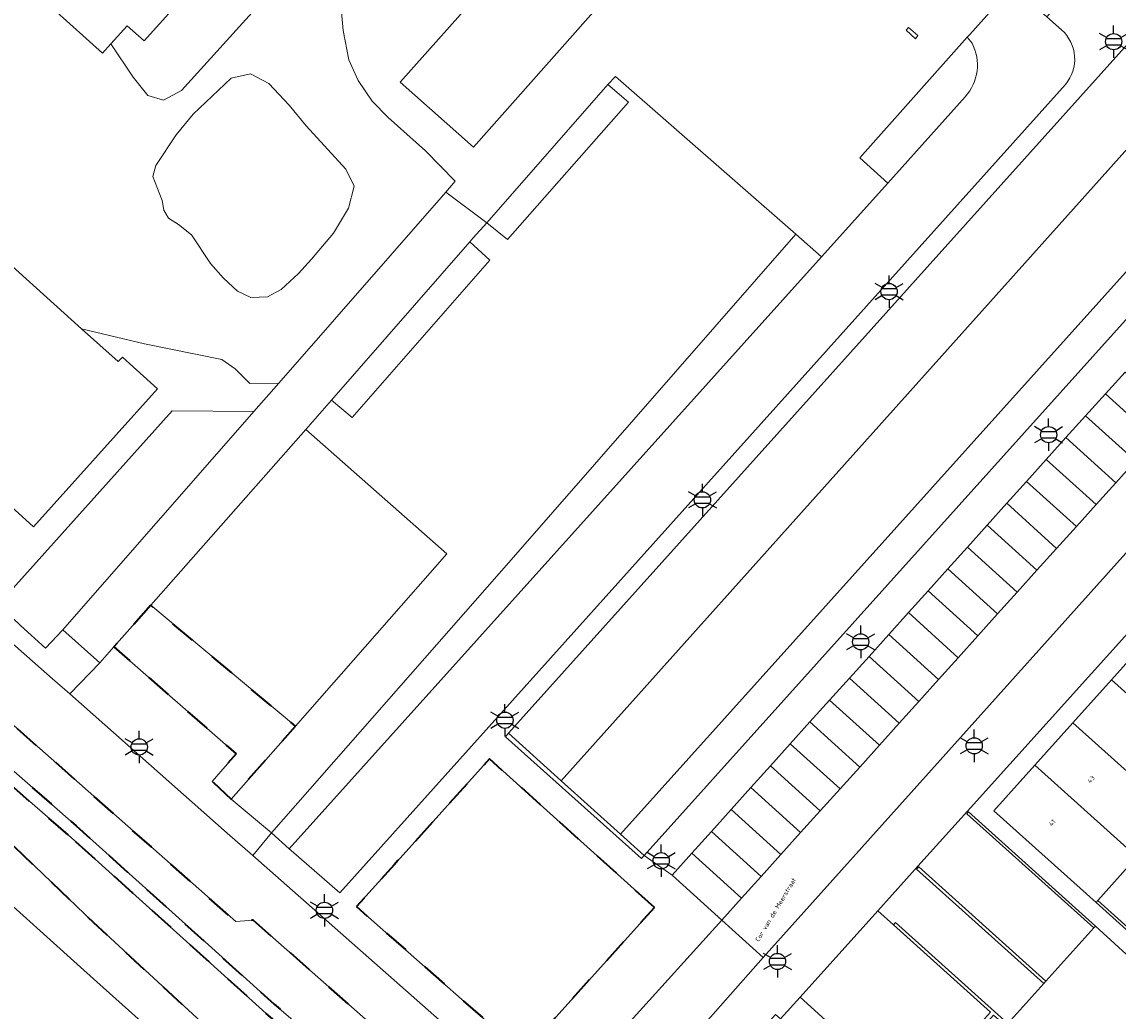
# Model space of a CAD drawing. Extents: x 105780 to 185197, y 477999 to 525027.
# Tile 334 of 562: x 107362 to 107448, y 479526 to 479604. Entities that reach past the tile are written whole.
import ezdxf
from ezdxf.enums import TextEntityAlignment as Align

# ---------------------------------------------------------------- set-up
doc = ezdxf.new("R2010")
doc.units = 0
doc.linetypes.add('XX-HIDDEN', pattern=[4, 2, -2])
for name, color, linetype, lineweight in [('B-GV-GR-HAAG_01-G', 252, 'GR-HAAG1', 13), ('B-GV-GR-MATERIAALGRENS-G', 252, 'XX-HIDDEN', 35), ('B-RO-IE-MEUBILAIR_WEGMEUBILAIR-S', 252, 'Continuous', 25), ('B-RO-IE-TERREINAFSCHEIDING_KUNSTMATIG_SCHUTTING-G', 252, 'IE-TERREINAFSCHEIDING-KUNSTMATIG-DICHT', 18), ('B-WE-GK-KADEMUUR-G', 252, 'Continuous', 18), ('B-WE-GW-WATERGANG_SLOOT_INSTEEK-G', 252, 'Continuous', 30), ('B-WE-OG-TERREIN_ONBEGROEID-GV', 252, 'Continuous', 18), ('B-XX-KG-KADASTRAAL_BEBOUWING-G', 252, 'Continuous', 20), ('B1-WE-OG-BEBOUWING-T18', 7, 'Continuous', 18), ('B1-WE-OG-TERREIN_ERF-GV', 252, 'Continuous', 18), ('B1-WE-OG-TOPOGRAFIE-T18', 10, 'Continuous', 18), ('B1-WE-VH-VERHARDING_ASFALT-GV', 252, 'Continuous', 18), ('B1-WE-VH-VERHARDING_BETONSTRAATSTEEN-GV', 252, 'Continuous', 18), ('B1-WE-VH-VERHARDING_HALFVERHARDING_GRIND-GV', 252, 'Continuous', 18), ('B1-WE-VH-VERHARDING_TEGEL-GV', 252, 'Continuous', 18)]:
    doc.layers.add(name, color=color, linetype=linetype, lineweight=lineweight)
doc.styles.add('NLCS-ISO', font='NLCS-ISO.ttf')
doc.styles.add('NLCS-ISO-M200-T18', font='NLCS-ISO.ttf', dxfattribs={"height": 0.36})
doc.linetypes.add('GR-HAAG1', pattern='A,6,[176,NLCS.shx,S=0.125,R=0,X=0,Y=0],-2', length=8)
doc.linetypes.add('IE-TERREINAFSCHEIDING-KUNSTMATIG-DICHT', pattern='A,8,-1,[82,NLCS.SHX,S=0.75,R=90,X=0,Y=0],-1', length=10)

# ---------------------------------------------------------------- blocks, each defined once
blk = doc.blocks.new('B-SIE-WEG_LICHTMAST-SO')
at = {"ltscale": 0.1}
for p, q in [((0, 1.27), (0, 2.53)), ((-1.1, 0.63), (-2.19, 1.27)), ((1.1, 0.63), (2.19, 1.27)), ((-1.1, -0.63), (-2.19, -1.27)), ((0, -1.27), (0, -2.53)), ((1.1, -0.63), (2.19, -1.27))]:
    blk.add_line(p, q, dxfattribs=at)
at = {"flags": 128}
for points in [[(-1.16, 0.5), (1.16, 0.5)], [(-1.16, -0.5), (1.16, -0.5)]]:
    blk.add_lwpolyline(points, dxfattribs=at)
at = {"ltscale": 0.1}
blk.add_circle((0, 0), 1.27, dxfattribs=at)
at = {"style": 'NLCS-ISO'}
blk.add_attdef('TYPE', text='', height=1.8, dxfattribs=at).set_placement((0, 2.53), align=Align.BOTTOM_CENTER)

msp = doc.modelspace()

# ---------------------------------------------------------------- linework, layer by layer
at = {"layer": 'B-GV-GR-HAAG_01-G', "flags": 128}
msp.add_lwpolyline([(107436.295, 479601.982), (107435.922, 479602.448), (107427.526, 479593.005), (107429.702, 479591.048), (107435.761, 479597.788)], dxfattribs=at)
msp.add_lwpolyline([(107435.761, 479597.788, 0.312796), (107436.295, 479601.982)], format="xyb", dxfattribs=at)
for points in [[(107424.525, 479585.29), (107422.517, 479587.047), (107400.452, 479561.814), (107381.546, 479540.261), (107382.923, 479539.019)], [(107388.451, 479521.131), (107381.757, 479526.871), (107376.87, 479531.275), (107366.285, 479540.811), (107362.046, 479544.508), (107322.43, 479579.138), (107321.692, 479578.329), (107301.482, 479555.013), (107294.001, 479546.275), (107294.716, 479545.708), (107320.643, 479575.759), (107322.041, 479577.326), (107322.488, 479577.826), (107361.421, 479543.792), (107365.655, 479540.1), (107376.234, 479530.569), (107381.13, 479526.157), (107387.806, 479520.432), (107391.088, 479517.174), (107391.739, 479517.867)]]:
    msp.add_lwpolyline(points, close=True, dxfattribs=at)
at = {"layer": 'B-GV-GR-MATERIAALGRENS-G', "flags": 128}
for points in [[(107326.989, 479579.014), (107324.367, 479581.263), (107322.719, 479579.456), (107322.43, 479579.138), (107362.046, 479544.508), (107366.285, 479540.811), (107376.87, 479531.275), (107381.757, 479526.871), (107388.451, 479521.131), (107391.739, 479517.867), (107394.39, 479520.861), (107380.12, 479533.439), (107378.741, 479533.351)], [(107372.099, 479558.06), (107369.219, 479554.797), (107378.768, 479546.443), (107376.899, 479544.292), (107378.389, 479542.9), (107383.407, 479548.613)], [(107411.472, 479534.433), (107398.581, 479546.039), (107391.134, 479537.774), (107388.184, 479534.5), (107390.046, 479532.86), (107401.205, 479523.027)], [(107365.655, 479540.1), (107361.421, 479543.792), (107359.571, 479541.733), (107360.106, 479541.159), (107359.741, 479540.818), (107367.6, 479533.287), (107376.379, 479525.187), (107382.178, 479520.346), (107388.58, 479514.374), (107389.243, 479515.114), (107390.457, 479516.469), (107391.088, 479517.174), (107387.806, 479520.432), (107381.13, 479526.157), (107376.234, 479530.569)]]:
    msp.add_lwpolyline(points, close=True, dxfattribs=at)
at = {"layer": 'B-RO-IE-TERREINAFSCHEIDING_KUNSTMATIG_SCHUTTING-G', "flags": 128}
for points in [[(107445.811, 479532.831), (107445.945, 479532.979), (107436.021, 479541.909), (107435.887, 479541.76)], [(107441.899, 479528.482), (107442.066, 479528.668), (107432.127, 479537.611), (107431.959, 479537.425)], [(107446.115, 479534.972), (107445.982, 479534.823), (107455.144, 479526.601), (107455.277, 479526.75)], [(107430.15, 479533.066), (107437.733, 479526.244), (107436.796, 479525.203), (107437.034, 479524.989), (107437.047, 479525.003), (107437.971, 479526.03), (107438.922, 479525.174), (107439.089, 479525.36), (107430.317, 479533.252)]]:
    msp.add_lwpolyline(points, close=True, dxfattribs=at)
at = {"layer": 'B-WE-GK-KADEMUUR-G', "flags": 128}
for points in [[(107464.775, 479598.666), (107462.914, 479600.345), (107408.824, 479540.157), (107410.661, 479538.501)], [(107404.189, 479544.336), (107400.069, 479548.05), (107399.837, 479547.778), (107410.455, 479538.249), (107410.661, 479538.501), (107408.824, 479540.157)]]:
    msp.add_lwpolyline(points, close=True, dxfattribs=at)
at = {"layer": 'B-WE-GW-WATERGANG_SLOOT_INSTEEK-G', "flags": 128}
for points in [[(107453.833, 479599.754), (107458.512, 479604.948), (107468.606, 479616.15), (107465.615, 479618.838), (107464.511, 479619.84), (107463.397, 479618.564), (107454.556, 479608.654), (107450.764, 479604.471), (107400.069, 479548.05), (107404.189, 479544.336)], [(107463.148, 479600.605), (107458.512, 479604.948), (107453.833, 479599.754), (107404.189, 479544.336), (107408.824, 479540.157), (107462.914, 479600.345)]]:
    msp.add_lwpolyline(points, close=True, dxfattribs=at)
at = {"layer": 'B-WE-OG-TERREIN_ONBEGROEID-GV', "flags": 128}
msp.add_lwpolyline([(107355.973, 479513.65), (107363.379, 479506.988), (107368.91, 479502.054), (107369.973, 479501.122), (107373.603, 479497.813), (107381.137, 479506.064), (107377.155, 479509.485), (107376.244, 479510.267), (107376.263, 479510.288), (107375.52, 479510.957), (107375.486, 479510.919), (107374.555, 479511.723), (107368.867, 479516.605), (107368.83, 479517.027), (107368.945, 479517.155), (107370.622, 479519.037), (107372.632, 479521.433), (107374.047, 479523.121), (107373.605, 479523.517), (107367.897, 479528.633), (107366.352, 479530.017), (107359.729, 479535.952)], dxfattribs=at)
at = {"layer": 'B-XX-KG-KADASTRAAL_BEBOUWING-G', "flags": 128}
for points in [[(107404.308, 479614.793), (107402.54, 479616.361), (107405.223, 479619.387), (107402.511, 479621.791), (107403.883, 479623.296), (107401.225, 479625.671), (107399.877, 479624.127), (107399.655, 479624.324), (107395.798, 479619.974), (107393.674, 479621.857), (107388.012, 479615.471), (107398.232, 479606.409), (107391.596, 479598.941), (107397.332, 479593.857), (107410.777, 479609.027)], [(107365.686, 479605.943), (107364.503, 479604.623), (107368.336, 479601.186), (107368.988, 479601.913), (107370.267, 479603.341), (107371.6, 479602.147), (107379.741, 479611.228), (107371.79, 479618.355), (107363.65, 479609.275), (107366.435, 479606.779)], [(107432.061, 479602.563), (107431.33, 479603.211), (107431.132, 479602.991), (107431.874, 479602.328)], [(107366.699, 479579.664), (107356.922, 479588.458), (107353.002, 479591.984), (107353.218, 479592.224), (107350.582, 479594.595), (107347.32, 479590.969), (107346.674, 479591.551), (107343.496, 479588.018), (107344.197, 479587.388), (107340.983, 479583.814), (107343.723, 479581.35), (107343.956, 479581.609), (107360.481, 479566.746), (107360.31, 479566.555), (107362.944, 479564.186), (107372.642, 479574.968), (107369.884, 479577.449), (107369.561, 479577.09)], [(107450.17, 479555.54), (107447.2, 479552.23), (107455.178, 479545.071), (107458.146, 479548.377)], [(107447.2, 479552.23), (107444.181, 479548.866), (107452.159, 479541.707), (107455.178, 479545.071)], [(107444.181, 479548.866), (107441.202, 479545.547), (107449.18, 479538.387), (107452.159, 479541.707)], [(107441.202, 479545.547), (107438.004, 479541.983), (107445.982, 479534.823), (107446.115, 479534.972), (107449.18, 479538.387)], [(107445.945, 479532.979), (107445.811, 479532.831), (107442.066, 479528.668), (107441.899, 479528.482), (107439.089, 479525.36), (107438.922, 479525.174), (107438.047, 479524.201), (107432.822, 479518.394), (107457.153, 479496.503), (107462.758, 479502.732), (107463.725, 479501.862), (107463.28, 479501.368), (107463.473, 479501.195), (107471.323, 479509.971), (107470.247, 479510.905), (107462.378, 479517.962)]]:
    msp.add_lwpolyline(points, close=True, dxfattribs=at)
at = {"layer": 'B1-WE-OG-TERREIN_ERF-GV', "flags": 128}
for points in [[(107399.655, 479624.324), (107399.877, 479624.127), (107401.225, 479625.671), (107403.883, 479623.296), (107402.511, 479621.791), (107405.223, 479619.387), (107402.54, 479616.361), (107404.308, 479614.793), (107410.777, 479609.027), (107397.332, 479593.857), (107391.596, 479598.941), (107398.232, 479606.409), (107388.012, 479615.471), (107393.674, 479621.857), (107395.798, 479619.974)], [(107431.33, 479603.211), (107432.061, 479602.563), (107431.874, 479602.328), (107431.132, 479602.991)], [(107388.002, 479590.79), (107387.36, 479592.118), (107384.258, 479595.504), (107382.914, 479597.129), (107381.333, 479598.824), (107379.894, 479599.567), (107378.402, 479599.253), (107375.425, 479596.427), (107374.088, 479594.814), (107372.5, 479592.42), (107372.265, 479591.558), (107372.997, 479589.669), (107373.118, 479588.919), (107373.493, 479588.307), (107374.286, 479587.816), (107375.302, 479587.006), (107376.782, 479584.747), (107377.794, 479583.605), (107378.88, 479582.602), (107379.936, 479582.101), (107381.225, 479582.147), (107382.302, 479582.715), (107383.651, 479583.977), (107384.672, 479585.092), (107386.382, 479587.128), (107387.569, 479589.094)], [(107388.002, 479590.79), (107387.569, 479589.094), (107386.382, 479587.128), (107384.672, 479585.092), (107383.651, 479583.977), (107382.302, 479582.715), (107381.225, 479582.147), (107379.936, 479582.101), (107378.88, 479582.602), (107377.794, 479583.605), (107376.782, 479584.747), (107375.302, 479587.006), (107374.286, 479587.816), (107373.493, 479588.307), (107373.118, 479588.919), (107372.997, 479589.669), (107372.265, 479591.558), (107372.5, 479592.42), (107374.088, 479594.814), (107375.425, 479596.427), (107378.402, 479599.253), (107379.894, 479599.567), (107381.333, 479598.824), (107382.914, 479597.129), (107384.258, 479595.504), (107387.36, 479592.118)], [(107422.517, 479587.047), (107408.42, 479599.383), (107407.84, 479598.753), (107409.448, 479597.356), (107399.998, 479586.631), (107398.358, 479587.942), (107397.314, 479586.752), (107397.041, 479586.442), (107398.611, 479585.023), (107387.842, 479572.728), (107386.219, 479574.079), (107384.219, 479571.795), (107395.235, 479562.078), (107383.407, 479548.613), (107378.389, 479542.9), (107381.546, 479540.261), (107400.452, 479561.814)], [(107409.448, 479597.356), (107407.84, 479598.753), (107398.358, 479587.942), (107399.998, 479586.631)], [(107384.219, 479571.795), (107386.219, 479574.079), (107397.041, 479586.442), (107397.314, 479586.752), (107398.358, 479587.942), (107395.159, 479590.341), (107382.106, 479575.417), (107380.167, 479573.199), (107365.24, 479556.133), (107368.121, 479553.553), (107369.219, 479554.797), (107372.099, 479558.06)], [(107398.611, 479585.023), (107397.041, 479586.442), (107386.219, 479574.079), (107387.842, 479572.728)], [(107380.167, 479573.199), (107373.782, 479573.245), (107360.18, 479558.121), (107361.929, 479556.471), (107363.877, 479554.706), (107365.24, 479556.133)], [(107395.235, 479562.078), (107384.219, 479571.795), (107372.099, 479558.06), (107383.407, 479548.613)], [(107437.047, 479525.003), (107437.034, 479524.989), (107436.796, 479525.203), (107437.733, 479526.244), (107430.15, 479533.066), (107428.919, 479534.164), (107422.86, 479527.435), (107432.822, 479518.394), (107438.047, 479524.201)]]:
    msp.add_lwpolyline(points, close=True, dxfattribs=at)
for points in [[(107379.741, 479611.228), (107371.6, 479602.147), (107370.267, 479603.341), (107368.988, 479601.913), (107370.728, 479599.311), (107371.881, 479597.886), (107373.088, 479597.527), (107374.503, 479598.27), (107380.789, 479605.195)], [(107355.491, 479605.26), (107352.522, 479600.209), (107350.915, 479597.644), (107352.077, 479596.593), (107353.172, 479595.33), (107354.423, 479593.606), (107356.922, 479588.458), (107366.699, 479579.664), (107371.61, 479578.469), (107377.661, 479577.263), (107378.69, 479576.523), (107379.838, 479575.384), (107382.106, 479575.417), (107395.159, 479590.341), (107395.9, 479591.188), (107393.577, 479593.551), (107390.656, 479596.176), (107389.417, 479597.439), (107388.305, 479599.072), (107387.598, 479600.672), (107387.132, 479602.959), (107386.739, 479607.344)], [(107386.739, 479607.344), (107387.132, 479602.959), (107387.598, 479600.672), (107388.305, 479599.072), (107389.417, 479597.439), (107390.656, 479596.176), (107393.577, 479593.551), (107395.9, 479591.188), (107395.159, 479590.341), (107398.358, 479587.942), (107407.84, 479598.753), (107408.42, 479599.383), (107422.517, 479587.047), (107424.525, 479585.29), (107429.702, 479591.048), (107427.526, 479593.005), (107435.922, 479602.448), (107436.114, 479602.664), (107439.442, 479606.408)], [(107380.789, 479605.195), (107374.503, 479598.27), (107373.088, 479597.527), (107371.881, 479597.886), (107370.728, 479599.311), (107368.988, 479601.913), (107368.336, 479601.186), (107364.503, 479604.623)], [(107360.18, 479558.121), (107373.782, 479573.245), (107380.167, 479573.199), (107382.106, 479575.417), (107379.838, 479575.384), (107378.69, 479576.523), (107377.661, 479577.263), (107371.61, 479578.469), (107366.699, 479579.664), (107369.561, 479577.09), (107369.884, 479577.449), (107372.642, 479574.968), (107362.944, 479564.186), (107360.31, 479566.555)], [(107464.309, 479573.466), (107436.176, 479542.223), (107432.298, 479537.916), (107428.919, 479534.164), (107430.15, 479533.066), (107430.317, 479533.252), (107439.089, 479525.36), (107441.899, 479528.482), (107431.959, 479537.425), (107432.127, 479537.611), (107442.066, 479528.668), (107445.811, 479532.831), (107435.887, 479541.76), (107436.021, 479541.909), (107445.945, 479532.979), (107462.378, 479517.962)], [(107455.144, 479526.601), (107445.982, 479534.823), (107438.004, 479541.983), (107441.202, 479545.547), (107444.181, 479548.866), (107447.2, 479552.23), (107450.17, 479555.54)], [(107449.18, 479538.387), (107446.115, 479534.972), (107455.277, 479526.75)]]:
    msp.add_lwpolyline(points, dxfattribs=at)
at = {"layer": 'B1-WE-VH-VERHARDING_ASFALT-GV', "flags": 128}
for points in [[(107443.287, 479603.013), (107442.131, 479604.034), (107439.442, 479606.408), (107436.114, 479602.664), (107435.922, 479602.448), (107436.295, 479601.982)], [(107435.761, 479597.788), (107429.702, 479591.048), (107424.525, 479585.29), (107382.923, 479539.019), (107383.072, 479538.885), (107386.895, 479535.59), (107443.592, 479598.757)], [(107449.062, 479569.337), (107447.523, 479567.628), (107445.984, 479565.918), (107444.444, 479564.209), (107442.905, 479562.5), (107441.366, 479560.791), (107439.827, 479559.082), (107438.288, 479557.373), (107436.748, 479555.664), (107435.209, 479553.955), (107433.67, 479552.246), (107432.131, 479550.537), (107430.592, 479548.828), (107429.052, 479547.119), (107427.513, 479545.41), (107425.974, 479543.7), (107424.435, 479541.991), (107422.896, 479540.282), (107421.357, 479538.573), (107419.817, 479536.864), (107418.278, 479535.155), (107416.739, 479533.446), (107419.955, 479530.535), (107461.48, 479576.781)]]:
    msp.add_lwpolyline(points, dxfattribs=at)
at = {"layer": 'B1-WE-VH-VERHARDING_ASFALT-GV'}
for points in [[(107443.592, 479598.757, 0.408589), (107443.287, 479603.013)], [(107436.295, 479601.982, -0.312796), (107435.761, 479597.788)]]:
    msp.add_lwpolyline(points, format="xyb", dxfattribs=at)
at = {"layer": 'B1-WE-VH-VERHARDING_ASFALT-GV', "flags": 128}
for points in [[(107364.436, 479552.299), (107330.142, 479582.534), (107330.01, 479582.387), (107327.646, 479579.748), (107326.989, 479579.014), (107378.741, 479533.351), (107380.12, 479533.439), (107394.39, 479520.861), (107398.575, 479517.172), (107401.071, 479519.966), (107380.074, 479538.487), (107378.085, 479540.241), (107365.774, 479551.119)], [(107448.25, 479576.278), (107446.711, 479574.569), (107450.601, 479571.046), (107452.14, 479572.755)], [(107446.711, 479574.569), (107445.172, 479572.86), (107449.062, 479569.337), (107450.601, 479571.046)], [(107445.172, 479572.86), (107443.632, 479571.15), (107447.523, 479567.628), (107449.062, 479569.337)], [(107443.632, 479571.15), (107442.093, 479569.441), (107445.984, 479565.918), (107447.523, 479567.628)], [(107442.093, 479569.441), (107440.554, 479567.732), (107444.444, 479564.209), (107445.984, 479565.918)], [(107440.554, 479567.732), (107439.015, 479566.023), (107442.905, 479562.5), (107444.444, 479564.209)], [(107439.015, 479566.023), (107437.476, 479564.314), (107441.366, 479560.791), (107442.905, 479562.5)], [(107437.476, 479564.314), (107435.937, 479562.604), (107439.827, 479559.082), (107441.366, 479560.791)], [(107435.937, 479562.604), (107434.398, 479560.895), (107438.288, 479557.373), (107439.827, 479559.082)], [(107434.398, 479560.895), (107432.859, 479559.186), (107436.748, 479555.664), (107438.288, 479557.373)], [(107432.859, 479559.186), (107431.32, 479557.477), (107435.209, 479553.955), (107436.748, 479555.664)], [(107431.32, 479557.477), (107429.781, 479555.767), (107433.67, 479552.246), (107435.209, 479553.955)], [(107429.781, 479555.767), (107428.242, 479554.058), (107432.131, 479550.537), (107433.67, 479552.246)], [(107428.242, 479554.058), (107426.703, 479552.349), (107430.592, 479548.828), (107432.131, 479550.537)], [(107426.703, 479552.349), (107425.164, 479550.64), (107429.052, 479547.119), (107430.592, 479548.828)], [(107425.164, 479550.64), (107423.625, 479548.931), (107427.513, 479545.41), (107429.052, 479547.119)], [(107423.625, 479548.931), (107422.086, 479547.221), (107425.974, 479543.7), (107427.513, 479545.41)], [(107422.086, 479547.221), (107420.547, 479545.512), (107424.435, 479541.991), (107425.974, 479543.7)], [(107420.547, 479545.512), (107419.008, 479543.803), (107422.896, 479540.282), (107424.435, 479541.991)], [(107419.008, 479543.803), (107417.469, 479542.094), (107421.357, 479538.573), (107422.896, 479540.282)], [(107417.469, 479542.094), (107415.93, 479540.384), (107419.817, 479536.864), (107421.357, 479538.573)], [(107415.93, 479540.384), (107414.391, 479538.675), (107418.278, 479535.155), (107419.817, 479536.864)], [(107414.391, 479538.675), (107412.852, 479536.966), (107416.739, 479533.446), (107418.278, 479535.155)]]:
    msp.add_lwpolyline(points, close=True, dxfattribs=at)
at = {"layer": 'B1-WE-VH-VERHARDING_BETONSTRAATSTEEN-GV', "flags": 128}
for points in [[(107450.764, 479604.471), (107454.556, 479608.654), (107463.397, 479618.564), (107459.543, 479622), (107456.369, 479624.849), (107454.805, 479626.252), (107452.828, 479623.987), (107446.365, 479616.479), (107450.199, 479613.108), (107442.131, 479604.034), (107443.287, 479603.013)], [(107443.592, 479598.757), (107386.895, 479535.59), (107383.072, 479538.885), (107382.923, 479539.019), (107381.546, 479540.261), (107380.074, 479538.487), (107401.071, 479519.966), (107402.871, 479518.079), (107409.575, 479525.535), (107416.739, 479533.446), (107412.852, 479536.966), (107410.661, 479538.501), (107410.455, 479538.249), (107399.837, 479547.778), (107400.069, 479548.05), (107450.764, 479604.471)], [(107464.775, 479598.666), (107410.661, 479538.501), (107412.852, 479536.966), (107414.391, 479538.675), (107415.93, 479540.384), (107417.469, 479542.094), (107419.008, 479543.803), (107420.547, 479545.512), (107422.086, 479547.221), (107423.625, 479548.931), (107425.164, 479550.64), (107426.703, 479552.349), (107428.242, 479554.058), (107429.781, 479555.767), (107431.32, 479557.477), (107432.859, 479559.186), (107434.398, 479560.895), (107435.937, 479562.604), (107437.476, 479564.314), (107439.015, 479566.023), (107440.554, 479567.732), (107442.093, 479569.441), (107443.632, 479571.15), (107445.172, 479572.86), (107446.711, 479574.569), (107448.25, 479576.278)]]:
    msp.add_lwpolyline(points, dxfattribs=at)
at = {"layer": 'B1-WE-VH-VERHARDING_BETONSTRAATSTEEN-GV'}
msp.add_lwpolyline([(107443.287, 479603.013, -0.408589), (107443.592, 479598.757)], format="xyb", dxfattribs=at)
at = {"layer": 'B1-WE-VH-VERHARDING_BETONSTRAATSTEEN-GV', "flags": 128}
for points in [[(107476.937, 479587.692), (107466.777, 479596.876), (107454.42, 479583.131), (107458.323, 479579.62), (107461.48, 479576.781), (107419.955, 479530.535), (107412.91, 479522.532), (107415.989, 479520.703), (107418.691, 479523.548), (107420.931, 479526.077), (107421.322, 479525.727), (107422.86, 479527.435), (107428.919, 479534.164), (107432.298, 479537.916), (107436.176, 479542.223), (107464.309, 479573.466)], [(107369.219, 479554.797), (107368.121, 479553.553), (107365.774, 479551.119), (107378.085, 479540.241), (107380.074, 479538.487), (107381.546, 479540.261), (107378.389, 479542.9), (107376.899, 479544.292), (107378.768, 479546.443)], [(107391.134, 479537.774), (107398.581, 479546.039), (107411.472, 479534.433), (107401.205, 479523.027), (107390.046, 479532.86), (107388.184, 479534.5)], [(107419.955, 479530.535), (107416.739, 479533.446), (107409.575, 479525.535), (107412.91, 479522.532)], [(107422.86, 479527.435), (107421.322, 479525.727), (107456.991, 479493.714), (107463.473, 479501.195), (107463.28, 479501.368), (107463.725, 479501.862), (107462.758, 479502.732), (107457.153, 479496.503), (107432.822, 479518.394)]]:
    msp.add_lwpolyline(points, close=True, dxfattribs=at)
at = {"layer": 'B1-WE-VH-VERHARDING_HALFVERHARDING_GRIND-GV', "flags": 128}
msp.add_lwpolyline([(107359.729, 479535.952), (107366.352, 479530.017), (107367.897, 479528.633), (107373.605, 479523.517), (107374.047, 479523.121), (107374.507, 479522.71), (107375.108, 479522.173), (107375.157, 479522.128), (107378.533, 479519.11), (107379.942, 479517.85), (107380.631, 479518.619), (107382.178, 479520.346), (107376.379, 479525.187), (107367.6, 479533.287), (107359.741, 479540.818)], dxfattribs=at)
at = {"layer": 'B1-WE-VH-VERHARDING_TEGEL-GV', "flags": 128}
msp.add_lwpolyline([(107336.238, 479579.269), (107334.063, 479581.189), (107330.712, 479584.147), (107330.14, 479584.652), (107329.056, 479583.552), (107330.142, 479582.534), (107364.436, 479552.299), (107365.774, 479551.119), (107368.121, 479553.553), (107365.24, 479556.133), (107363.877, 479554.706), (107361.929, 479556.471), (107360.18, 479558.121), (107359.289, 479558.913), (107358.816, 479559.334), (107354.461, 479563.206), (107355.73, 479564.605), (107346.334, 479572.906), (107341.394, 479577.27), (107340.081, 479575.876), (107340.003, 479575.944)], close=True, dxfattribs=at)

# ---------------------------------------------------------------- block references
at = {"layer": 'B-RO-IE-MEUBILAIR_WEGMEUBILAIR-S', "xscale": 0.5, "yscale": 0.5, "zscale": 0.5}
for p in [(107447.36, 479602.095), (107429.806, 479582.566), (107442.279, 479571.38), (107415.222, 479566.287), (107427.588, 479555.194), (107399.782, 479549.066), (107371.203, 479546.981), (107436.459, 479547.067), (107411.998, 479538.084), (107385.679, 479534.214), (107421.087, 479530.215)]:
    msp.add_blockref('B-SIE-WEG_LICHTMAST-SO', p, dxfattribs=at)

# ---------------------------------------------------------------- texts
at = {"layer": 'B1-WE-OG-BEBOUWING-T18', "style": 'NLCS-ISO-M200-T18'}
for s, p in [('43', (107445.589, 479544.446)), ('41', (107442.548, 479541.058))]:
    msp.add_text(s, height=0.36, rotation=48.1, dxfattribs=at).set_placement(p, align=Align.MIDDLE)
at = {"layer": 'B1-WE-OG-TOPOGRAFIE-T18', "style": 'NLCS-ISO-M200-T18'}
msp.add_text('Cor van de Meerstraat', height=0.36, rotation=59.1, dxfattribs=at).set_placement((107420.942, 479534.26), align=Align.MIDDLE)

doc.saveas('drawing.dxf')
